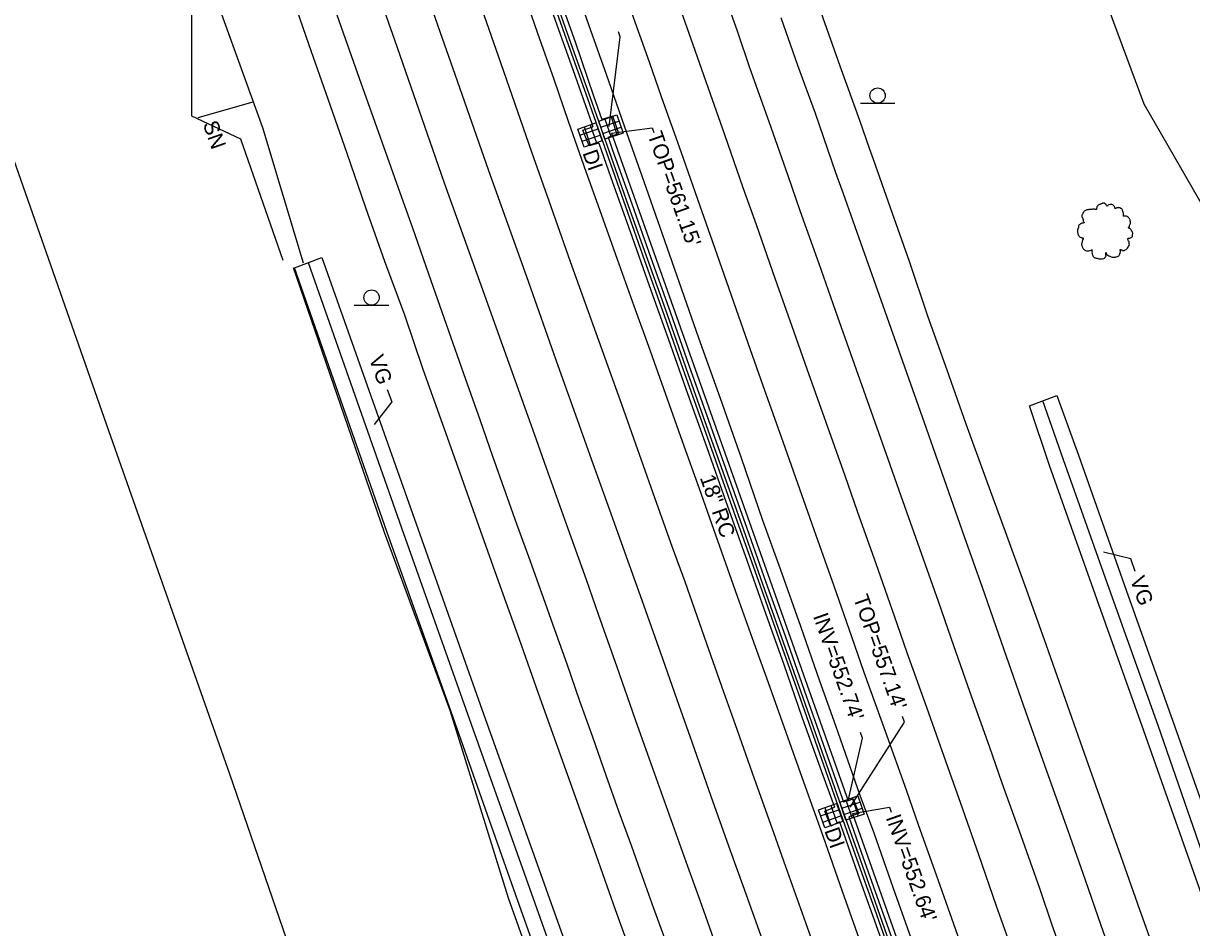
# Model space of a CAD drawing. Extents: x 2004847 to 2009016, y 1134161 to 1140101.
# Drawn here: x 2006254.5 to 2006560.3, y 1135553.1 to 1135789.7 of the extents above; entities that cross this region are included whole.
import ezdxf

# ---------------------------------------------------------------- set-up
doc = ezdxf.new("R2010")
doc.units = 0
for name, color, linetype in [('RD_EX_BldgApp', 7, 'Continuous'), ('RD_EX_Conc', 7, 'Continuous'), ('RD_EX_DR_Inlet', 7, 'Continuous'), ('RD_EX_DR_Inlet_txCode', 7, 'Continuous'), ('RD_EX_DR_Pipe', 7, 'Continuous'), ('RD_EX_DR_Pipe_txCode', 7, 'Continuous'), ('RD_EX_Fence_Other', 7, 'Continuous'), ('RD_EX_H2O', 7, 'Continuous'), ('RD_EX_Pavement_Markings', 7, 'Continuous'), ('RD_EX_Road', 7, 'Continuous'), ('RD_EX_VEG', 7, 'Continuous'), ('RD_Sketch3', 7, 'Continuous')]:
    doc.layers.add(name, color=color, linetype=linetype)

msp = doc.modelspace()

# ---------------------------------------------------------------- linework, layer by layer
at = {"layer": 'RD_EX_BldgApp'}
for p, q in [((2006300.22, 1135765.14), (2006314.65, 1135769.18)), ((2006473.61, 1135768.82), (2006482.61, 1135768.82)), ((2006341.13, 1135715.97), (2006350.13, 1135715.97))]:
    msp.add_line(p, q, dxfattribs=at)
for centre in [(2006478.13, 1135770.85), (2006345.65, 1135717.99)]:
    msp.add_circle(centre, 2, dxfattribs=at)
at = {"layer": 'RD_EX_Conc'}
for points in [[(2006392.11, 1135798.33), (2006397.11, 1135784.17), (2006402.14, 1135770.09), (2006407.12, 1135755.93), (2006412.1, 1135741.82), (2006417.12, 1135727.66), (2006422.15, 1135713.53), (2006427.15, 1135699.37), (2006432.18, 1135685.25), (2006437.21, 1135671.16), (2006442.26, 1135656.97), (2006447.27, 1135642.85), (2006452.24, 1135628.76), (2006457.32, 1135614.57), (2006462.28, 1135600.47), (2006467.3, 1135586.34), (2006472.28, 1135572.19), (2006477.28, 1135558.02), (2006482.29, 1135543.88)], [(2006392.86, 1135798.6), (2006397.85, 1135784.43), (2006402.84, 1135770.33), (2006407.84, 1135756.18), (2006412.83, 1135742.07), (2006417.87, 1135727.92), (2006422.91, 1135713.8), (2006427.9, 1135699.64), (2006432.94, 1135685.52), (2006437.97, 1135671.43), (2006443.01, 1135657.24), (2006448.02, 1135643.12), (2006452.99, 1135629.02), (2006458.04, 1135614.83), (2006463.01, 1135600.73), (2006468.01, 1135586.59), (2006473, 1135572.45), (2006477.99, 1135558.27), (2006482.97, 1135544.12)], [(2006436.35, 1135413.3), (2006417.94, 1135464.89), (2006400.96, 1135512.34), (2006383.39, 1135561.63), (2006366.51, 1135609.56), (2006349.65, 1135656.8), (2006325.5, 1135725.74), (2006332.66, 1135728.43)], [(2006332.66, 1135728.43), (2006357.31, 1135658.77), (2006374.1, 1135611.54), (2006390.85, 1135564.6), (2006408.48, 1135515.2), (2006425.52, 1135467.59), (2006443.5, 1135416.97)], [(2006600.47, 1135454.93), (2006587.08, 1135493.39), (2006571.52, 1135537.42), (2006560.4, 1135569.06), (2006547.79, 1135604.61), (2006535.59, 1135638.9), (2006523.16, 1135674.07), (2006517.87, 1135689.64), (2006525.07, 1135692.4)], [(2006525.07, 1135692.4), (2006530.73, 1135676.76), (2006543.2, 1135641.45), (2006555.41, 1135607.17), (2006567.53, 1135572.88), (2006578.72, 1135540.97), (2006594.32, 1135496.55), (2006607.95, 1135457.77)]]:
    msp.add_lwpolyline(points, dxfattribs=at)
at = {"layer": 'RD_EX_DR_Inlet'}
for p, q in [((2006408.34, 1135765.25), (2006409.97, 1135760.52)), ((2006400.21, 1135760.48), (2006404.94, 1135762.1)), ((2006401.27, 1135762.64), (2006402.89, 1135757.91)), ((2006402.88, 1135763.19), (2006404.5, 1135758.46)), ((2006405.68, 1135762.54), (2006410.41, 1135764.16)), ((2006406.23, 1135760.93), (2006410.96, 1135762.56)), ((2006406.74, 1135764.7), (2006408.36, 1135759.97)), ((2006400.76, 1135758.87), (2006405.49, 1135760.49)), ((2006465.88, 1135585.08), (2006467.5, 1135580.35)), ((2006468.77, 1135584.36), (2006473.5, 1135585.98)), ((2006469.82, 1135586.52), (2006471.45, 1135581.79)), ((2006471.43, 1135587.07), (2006473.05, 1135582.34)), ((2006463.21, 1135582.37), (2006467.94, 1135583.99)), ((2006463.76, 1135580.76), (2006468.49, 1135582.38)), ((2006464.27, 1135584.53), (2006465.89, 1135579.8)), ((2006469.32, 1135582.75), (2006474.05, 1135584.38))]:
    msp.add_line(p, q, dxfattribs=at)
for points in [[(2006406.75, 1135759.42), (2006405.13, 1135764.15), (2006409.86, 1135765.77), (2006411.48, 1135761.04)], [(2006401.28, 1135757.36), (2006399.66, 1135762.09), (2006404.39, 1135763.71), (2006406.01, 1135758.98)], [(2006464.28, 1135579.25), (2006462.66, 1135583.98), (2006467.39, 1135585.6), (2006469.01, 1135580.87)], [(2006469.84, 1135581.24), (2006468.22, 1135585.97), (2006472.95, 1135587.59), (2006474.57, 1135582.86)]]:
    msp.add_lwpolyline(points, close=True, dxfattribs=at)
at = {"layer": 'RD_EX_DR_Inlet_txCode'}
for points in [[(2006407.87, 1135762.73), (2006410.74, 1135786.23), (2006410.3, 1135787.48)], [(2006408.47, 1135760.97), (2006419.13, 1135762.42), (2006419.56, 1135761.2)], [(2006470.97, 1135584.65), (2006485.19, 1135606.92), (2006484.67, 1135608.38)], [(2006470.39, 1135586.27), (2006474.21, 1135602.67), (2006473.69, 1135604.15)], [(2006471.57, 1135582.98), (2006481.26, 1135584.69), (2006481.72, 1135583.38)]]:
    msp.add_lwpolyline(points, dxfattribs=at)
at = {"layer": 'RD_EX_DR_Pipe'}
for p, q in [((2006408.47, 1135760.97), (2006470.39, 1135586.27)), ((2006471.57, 1135582.98), (2006533.31, 1135408.78))]:
    msp.add_line(p, q, dxfattribs=at)
at = {"layer": 'RD_EX_Fence_Other'}
msp.add_lwpolyline([(2006384.62, 1135337.67), (2006376.54, 1135378.85), (2006371.85, 1135379.1), (2006362.74, 1135414.31), (2006335.41, 1135515.24), (2006308.54, 1135593.28), (2006276.86, 1135683.15), (2006242.33, 1135781.48), (2006182, 1135957.46), (2006150.07, 1136043.34)], dxfattribs=at)
at = {"layer": 'RD_EX_H2O'}
msp.add_lwpolyline([(2006169.58, 1136177.63), (2006207.33, 1136068.49), (2006240.4, 1135975.91), (2006259.05, 1135923.24), (2006279.18, 1135873.19), (2006283.21, 1135863.56), (2006290.81, 1135841.34), (2006301.16, 1135806.7), (2006317.11, 1135762.46), (2006327.77, 1135727.04)], dxfattribs=at)
at = {"layer": 'RD_EX_Pavement_Markings'}
for points in [[(2006333.84, 1135799.77), (2006338.19, 1135787.27), (2006342.42, 1135775.37), (2006346.47, 1135763.9), (2006349.72, 1135754.84), (2006352.6, 1135746.71), (2006356.35, 1135736.27), (2006360.54, 1135724.23), (2006364.08, 1135714.23), (2006366.94, 1135706.09), (2006370.25, 1135696.61), (2006373.96, 1135686.05), (2006377.32, 1135676.45), (2006380.74, 1135666.93), (2006383.62, 1135658.78), (2006386.7, 1135650.2), (2006390.12, 1135640.7), (2006393.56, 1135631.12), (2006396.77, 1135622.14), (2006400.13, 1135612.51), (2006403.52, 1135603.01), (2006407.02, 1135592.99), (2006410.42, 1135583.43), (2006413.69, 1135574.41), (2006416.4, 1135566.77), (2006419.49, 1135558.2), (2006422.93, 1135548.73)], [(2006436.48, 1135801.53), (2006441.44, 1135787.53), (2006444.61, 1135778.16), (2006449.61, 1135764.06), (2006454.61, 1135749.96), (2006457.81, 1135740.78), (2006462.7, 1135726.88), (2006467.6, 1135712.98), (2006470.99, 1135703.36), (2006475.91, 1135689.57), (2006480.83, 1135675.79), (2006484.19, 1135666.09), (2006489.08, 1135652.32), (2006493.97, 1135638.55), (2006497.27, 1135628.93), (2006502.28, 1135614.75), (2006507.3, 1135600.57), (2006510.66, 1135591.04), (2006515.58, 1135577.23), (2006520.49, 1135563.42), (2006523.75, 1135553.9), (2006528.8, 1135539.7)], [(2006359.78, 1135798.45), (2006362.98, 1135789.13), (2006368.06, 1135774.69), (2006373.14, 1135760.26), (2006376.28, 1135751.2), (2006381.23, 1135737.34), (2006386.18, 1135723.48), (2006389.45, 1135714.38), (2006394.44, 1135700.22), (2006399.44, 1135686.05), (2006402.8, 1135676.76), (2006407.95, 1135662.43), (2006413.1, 1135648.1), (2006416.39, 1135638.81), (2006421.25, 1135625.06), (2006426.1, 1135611.3), (2006429.47, 1135601.71), (2006434.49, 1135587.53), (2006439.51, 1135573.35), (2006442.84, 1135564.16), (2006447.9, 1135550.02)], [(2006385.83, 1135796.55), (2006389.06, 1135787.19), (2006393.36, 1135775.14), (2006397.16, 1135764.14), (2006401.74, 1135750.98), (2006405.3, 1135741.05), (2006409.94, 1135728.03), (2006414.32, 1135715.84), (2006418.19, 1135705.31), (2006422.12, 1135694.2), (2006427, 1135680.44), (2006431.4, 1135668.05), (2006436.75, 1135652.97), (2006441.39, 1135639.88), (2006445.3, 1135628.91), (2006449.48, 1135617.24), (2006454.09, 1135604.28), (2006458.7, 1135591.29), (2006463.81, 1135577.12), (2006468.86, 1135562.65), (2006474.14, 1135547.64)], [(2006399.18, 1135798.7), (2006402.97, 1135787.95), (2006407.08, 1135776.43), (2006412.4, 1135761.2), (2006416.91, 1135748.4), (2006420.47, 1135738.19), (2006421.73, 1135734.69), (2006431.28, 1135707.49), (2006436.9, 1135691.64), (2006442.38, 1135676.09), (2006448.03, 1135659.77), (2006452.61, 1135647.01), (2006457.96, 1135632), (2006462.9, 1135617.7), (2006467.11, 1135605.99), (2006473.5, 1135587.78), (2006477.1, 1135577.92), (2006482.18, 1135563.44), (2006488.67, 1135545.27)], [(2006425.05, 1135797.61), (2006429.77, 1135784.24), (2006433.19, 1135774.54), (2006438.01, 1135760.67), (2006442.84, 1135746.8), (2006446.3, 1135737.11), (2006451.25, 1135723.08), (2006456.2, 1135709.05), (2006459.57, 1135699.34), (2006464.55, 1135685.37), (2006469.54, 1135671.39), (2006472.78, 1135662.12), (2006477.63, 1135648.42), (2006482.48, 1135634.72), (2006485.82, 1135625.13), (2006490.93, 1135610.82), (2006496.03, 1135596.51), (2006499.8, 1135585.72), (2006504.5, 1135572.28), (2006509.19, 1135558.83), (2006512.64, 1135549.1)], [(2006348.42, 1135794.59), (2006351.62, 1135785.4), (2006356.6, 1135771.09), (2006361.59, 1135756.79), (2006364.65, 1135748.04), (2006369.9, 1135733.44), (2006375.14, 1135718.84), (2006378.31, 1135710.05), (2006383.26, 1135696.2), (2006388.22, 1135682.34), (2006391.38, 1135673.43), (2006396.6, 1135658.81), (2006401.82, 1135644.19), (2006405.01, 1135635.17), (2006409.86, 1135621.4), (2006414.7, 1135607.63), (2006417.93, 1135598.51), (2006423.12, 1135583.86), (2006428.32, 1135569.22), (2006431.58, 1135560.31), (2006436.67, 1135546.05)], [(2006374.42, 1135793.72), (2006379.49, 1135779.21), (2006384.55, 1135764.7), (2006387.48, 1135756.12), (2006392.55, 1135741.78), (2006397.63, 1135727.43), (2006400.79, 1135718.72), (2006405.95, 1135704.41), (2006411.11, 1135690.09), (2006414.24, 1135681.21), (2006419.3, 1135666.93), (2006424.35, 1135652.64), (2006427.62, 1135643.69), (2006432.7, 1135629.25), (2006437.79, 1135614.81), (2006440.81, 1135606.26), (2006445.85, 1135592.15), (2006450.89, 1135578.04), (2006453.99, 1135569.13), (2006459.25, 1135554.44), (2006464.51, 1135539.76)], [(2006413.27, 1135793.79), (2006418.33, 1135779.67), (2006421.56, 1135770.38), (2006426.59, 1135756.17), (2006431.63, 1135741.95), (2006434.79, 1135732.83), (2006439.79, 1135718.63), (2006444.79, 1135704.44), (2006448.02, 1135695.26), (2006453.38, 1135680.1), (2006458.75, 1135664.94), (2006461.93, 1135655.8), (2006466.63, 1135642.54), (2006471.32, 1135629.28), (2006474.55, 1135619.97), (2006480.09, 1135604.57), (2006485.62, 1135589.17), (2006488.85, 1135579.81), (2006493.43, 1135566.96), (2006498, 1135554.11), (2006501.23, 1135544.93)], [(2006563.46, 1135478.38), (2006558.21, 1135492.99), (2006547.48, 1135523.25), (2006542.23, 1135537.89), (2006536.68, 1135553.71), (2006532.51, 1135565.52), (2006528, 1135578.44), (2006522.45, 1135594.03), (2006516.94, 1135609.58), (2006511.25, 1135625.8), (2006505.57, 1135642.09), (2006500.86, 1135655.42), (2006490.43, 1135685.17), (2006479.6, 1135715.86), (2006474.25, 1135730.81), (2006469.24, 1135745.14), (2006467.22, 1135750.66), (2006466.18, 1135753.7), (2006461.84, 1135766.15), (2006457.26, 1135778.74), (2006452.86, 1135791.22)]]:
    msp.add_lwpolyline(points, dxfattribs=at)
at = {"layer": 'RD_EX_Road'}
for points in [[(2006344.78, 1135937.35), (2006348.35, 1135927.18), (2006353.37, 1135913.03), (2006358.38, 1135898.92), (2006363.42, 1135884.76), (2006368.4, 1135870.63), (2006373.39, 1135856.5), (2006378.43, 1135842.38), (2006383.43, 1135828.23), (2006388.51, 1135814.12), (2006393.91, 1135799.08), (2006398.91, 1135784.92), (2006403.76, 1135770.76), (2006405.94, 1135764.55)], [(2006342.5, 1135935.43), (2006342.62, 1135935.08), (2006347.62, 1135920.94), (2006352.64, 1135906.78), (2006357.59, 1135892.65), (2006362.64, 1135878.5), (2006367.6, 1135864.37), (2006372.63, 1135850.2), (2006377.56, 1135836.08), (2006382.68, 1135821.94), (2006387.99, 1135806.9), (2006393.28, 1135791.77), (2006398.31, 1135777.7), (2006403.3, 1135763.51), (2006403.59, 1135762.69)], [(2006324.36, 1135798.33), (2006329.27, 1135784.11), (2006334.23, 1135769.98), (2006339.15, 1135755.77), (2006344.06, 1135741.59), (2006349.05, 1135727.55), (2006354.29, 1135713.45), (2006359.1, 1135699.29), (2006364.13, 1135685.13), (2006369.19, 1135670.95), (2006374.15, 1135656.84), (2006379.23, 1135642.67), (2006384.3, 1135628.57), (2006389.23, 1135614.5), (2006394.33, 1135600.33), (2006399.35, 1135586.2), (2006404.45, 1135572.04), (2006409.39, 1135557.9), (2006414.48, 1135543.91)], [(2006463.24, 1135792.68), (2006468.28, 1135778.65), (2006473.36, 1135764.4), (2006475.91, 1135757.1), (2006476.96, 1135754.24), (2006481.41, 1135741.54), (2006486.4, 1135727.48), (2006491.22, 1135713.23), (2006496.25, 1135699.1), (2006501.21, 1135684.92), (2006506.4, 1135670.85), (2006511.55, 1135656.8), (2006516.7, 1135642.67), (2006521.7, 1135628.54), (2006526.73, 1135614.41), (2006531.66, 1135600.29), (2006536.68, 1135586.18), (2006541.69, 1135571.97), (2006546.69, 1135557.87), (2006551.73, 1135543.73), (2006556.58, 1135529.61), (2006561.82, 1135515.52)], [(2006407.55, 1135759.98), (2006410.41, 1135760.93), (2006408.8, 1135765.46), (2006405.94, 1135764.55)], [(2006405.13, 1135758.39), (2006402.59, 1135757.72), (2006401, 1135761.81), (2006403.59, 1135762.69)], [(2006407.55, 1135759.98), (2006408.73, 1135756.6), (2006413.76, 1135742.49), (2006418.79, 1135728.35), (2006423.81, 1135714.22), (2006428.8, 1135700.06), (2006433.84, 1135685.94), (2006438.84, 1135671.83), (2006443.87, 1135657.65), (2006448.89, 1135643.53), (2006453.93, 1135629.45), (2006458.91, 1135615.25), (2006463.92, 1135601.15), (2006468.89, 1135587), (2006469.21, 1135586.08)], [(2006405.13, 1135758.39), (2006408.28, 1135749.42), (2006413.32, 1135735.29), (2006418.35, 1135721.17), (2006423.35, 1135707.01), (2006428.38, 1135692.88), (2006433.42, 1135678.76), (2006438.41, 1135664.62), (2006443.42, 1135650.48), (2006448.47, 1135636.37), (2006453.47, 1135622.24), (2006458.4, 1135608.06), (2006463.48, 1135593.95), (2006466.8, 1135584.62)], [(2006422.1, 1135466.23), (2006404.75, 1135513.86), (2006387.1, 1135563.35), (2006370.46, 1135610.18), (2006353.57, 1135657.68), (2006329.14, 1135727.07)], [(2006604.11, 1135456.42), (2006590.44, 1135495.09), (2006575, 1135539.06), (2006563.84, 1135570.53), (2006551.55, 1135606.01), (2006539.22, 1135640.63), (2006526.83, 1135675.57), (2006521.42, 1135690.96)], [(2006469.21, 1135586.08), (2006470.48, 1135586.41), (2006471.77, 1135586.81), (2006473.19, 1135583.03), (2006470.6, 1135582.12)], [(2006468.16, 1135580.81), (2006465.86, 1135579.72), (2006464.28, 1135583.62), (2006466.8, 1135584.62)], [(2006470.6, 1135582.12), (2006473.84, 1135572.84), (2006478.9, 1135558.7), (2006483.91, 1135544.56), (2006489, 1135530.47), (2006493.99, 1135516.34), (2006498.97, 1135502.2), (2006503.91, 1135488.02), (2006508.91, 1135473.89), (2006513.91, 1135459.72), (2006518.91, 1135445.63), (2006523.93, 1135431.48), (2006528.85, 1135417.33), (2006531.84, 1135408.86)], [(2006468.16, 1135580.81), (2006468.5, 1135579.85), (2006473.5, 1135565.65), (2006478.5, 1135551.53), (2006483.54, 1135537.44), (2006488.58, 1135523.31), (2006493.53, 1135509.17), (2006498.59, 1135495), (2006503.53, 1135480.84), (2006508.53, 1135466.69), (2006513.5, 1135452.59), (2006518.52, 1135438.43), (2006523.5, 1135424.29), (2006528.49, 1135410.15), (2006529.54, 1135407.2)]]:
    msp.add_lwpolyline(points, dxfattribs=at)
at = {"layer": 'RD_EX_VEG'}
for points in [[(2006329.42, 1136220.78), (2006352.55, 1136212.1), (2006402.65, 1136111.04), (2006430.53, 1136031.48), (2006451.57, 1135942.9), (2006478.35, 1135898.12), (2006513.78, 1135860.32), (2006547.83, 1135768.67), (2006577.61, 1135717.06), (2006602.57, 1135668.11), (2006642.32, 1135585.7)], [(2006322.5, 1135727.67), (2006311.4, 1135759.47), (2006298.58, 1135765.44), (2006298.64, 1135791.57), (2006297.71, 1135804.25), (2006283.46, 1135839.35), (2006274.08, 1135862.69), (2006250.13, 1135919.86), (2006228.17, 1135978.51), (2006200.66, 1136064.46), (2006167.02, 1136165.56)], [(2006416.95, 1135464.66), (2006399.17, 1135511.37), (2006381.47, 1135560.87), (2006366.23, 1135609.97), (2006349.01, 1135656.54), (2006325.23, 1135725.74)]]:
    msp.add_lwpolyline(points, dxfattribs=at)
for points in [[(2006537.5, 1135742.66), (2006537.2, 1135742.69), (2006536.88, 1135742.59), (2006536.63, 1135742.49), (2006536.4, 1135742.41), (2006536.18, 1135742.31), (2006535.88, 1135742.14), (2006535.66, 1135741.94), (2006535.53, 1135741.69), (2006535.48, 1135741.46), (2006535.43, 1135741.19), (2006535.43, 1135741.01), (2006535.31, 1135740.99), (2006535.16, 1135741.01), (2006534.91, 1135741.09), (2006534.66, 1135741.09), (2006534.41, 1135741.09), (2006534.06, 1135741.06), (2006533.71, 1135741.06), (2006533.43, 1135741.01), (2006533.11, 1135740.96), (2006532.73, 1135740.84), (2006532.38, 1135740.71), (2006532.08, 1135740.46), (2006531.83, 1135739.99), (2006531.71, 1135739.64), (2006531.56, 1135739.39), (2006531.71, 1135738.94), (2006531.88, 1135738.59), (2006531.91, 1135738.39), (2006531.98, 1135737.96), (2006532.08, 1135737.74), (2006532.21, 1135737.54), (2006532.13, 1135737.51), (2006531.76, 1135737.46), (2006531.46, 1135737.36), (2006531.03, 1135737.14), (2006530.81, 1135736.91), (2006530.71, 1135736.59), (2006530.68, 1135736.24), (2006530.58, 1135736.04), (2006530.51, 1135735.76), (2006530.48, 1135735.69), (2006530.43, 1135735.36), (2006530.53, 1135734.91), (2006530.56, 1135734.56), (2006530.68, 1135734.34), (2006530.83, 1135734.16), (2006531.01, 1135733.91), (2006531.41, 1135733.69), (2006531.73, 1135733.59), (2006531.93, 1135733.56), (2006531.76, 1135733.06), (2006531.71, 1135732.72), (2006531.58, 1135732.32), (2006531.58, 1135732.24), (2006531.53, 1135731.77), (2006531.68, 1135731.44), (2006531.76, 1135731.07), (2006531.93, 1135730.84), (2006532.21, 1135730.54), (2006532.53, 1135730.32), (2006533.03, 1135730.19), (2006533.43, 1135730.22), (2006534.01, 1135730.39), (2006534.26, 1135730.47), (2006534.23, 1135730.29), (2006534.26, 1135729.92), (2006534.26, 1135729.49), (2006534.41, 1135729.17), (2006534.51, 1135728.89), (2006534.66, 1135728.64), (2006534.98, 1135728.42), (2006535.38, 1135728.34), (2006535.81, 1135728.19), (2006536.25, 1135728.12), (2006536.75, 1135728.09), (2006537.35, 1135728.24), (2006537.63, 1135728.37), (2006537.73, 1135728.54), (2006537.93, 1135728.92), (2006537.88, 1135729.14), (2006537.9, 1135729.74), (2006538, 1135729.57), (2006538.18, 1135729.22), (2006538.68, 1135728.92), (2006539.08, 1135728.74), (2006539.55, 1135728.59), (2006539.85, 1135728.52), (2006540.33, 1135728.59), (2006540.7, 1135728.67), (2006541.08, 1135728.79), (2006541.38, 1135729.07), (2006541.55, 1135729.34), (2006541.6, 1135729.62), (2006541.68, 1135729.99), (2006541.73, 1135730.17)], [(2006541.73, 1135730.17), (2006541.65, 1135730.34), (2006541.6, 1135730.59), (2006541.68, 1135730.57), (2006541.85, 1135730.52), (2006542.13, 1135730.39), (2006542.35, 1135730.32), (2006542.68, 1135730.34), (2006542.95, 1135730.44), (2006543.4, 1135730.72), (2006543.68, 1135731.19), (2006543.95, 1135731.59), (2006544.03, 1135731.92), (2006543.98, 1135732.14), (2006543.95, 1135732.64), (2006543.75, 1135732.89), (2006543.7, 1135733.01), (2006543.6, 1135733.41), (2006543.68, 1135733.46), (2006543.95, 1135733.51), (2006544.33, 1135733.64), (2006544.6, 1135733.76), (2006544.83, 1135733.94), (2006544.9, 1135734.16), (2006544.88, 1135734.56), (2006544.93, 1135734.96), (2006544.85, 1135735.11), (2006544.75, 1135735.26), (2006544.68, 1135735.46), (2006544.53, 1135735.61), (2006544.43, 1135735.76), (2006544.33, 1135735.86), (2006544.2, 1135736.01), (2006544.03, 1135736.14), (2006543.88, 1135736.19), (2006543.83, 1135736.34), (2006543.98, 1135736.54), (2006544.03, 1135736.64), (2006544.05, 1135736.86), (2006544.28, 1135737.21), (2006544.33, 1135737.61), (2006544.28, 1135738.04), (2006544.23, 1135738.31), (2006544.08, 1135738.59), (2006543.88, 1135738.84), (2006543.75, 1135739.01), (2006543.58, 1135739.14), (2006543.25, 1135739.26), (2006543, 1135739.31), (2006542.65, 1135739.31), (2006542.45, 1135739.36), (2006542.48, 1135739.41), (2006542.48, 1135739.56), (2006542.48, 1135739.84), (2006542.4, 1135740.29), (2006542.25, 1135740.79), (2006542.25, 1135740.81), (2006542.15, 1135741.06), (2006541.93, 1135741.26), (2006541.75, 1135741.36), (2006541.55, 1135741.49), (2006541.3, 1135741.51), (2006541, 1135741.51), (2006540.73, 1135741.46), (2006540.53, 1135741.36), (2006540.35, 1135741.24), (2006540.28, 1135741.39), (2006540.18, 1135741.69), (2006540.13, 1135741.84), (2006539.98, 1135742.01), (2006539.75, 1135742.21), (2006539.3, 1135742.34), (2006538.68, 1135742.26), (2006538.38, 1135742.06), (2006538.23, 1135741.89), (2006538.18, 1135742.01), (2006537.98, 1135742.21), (2006537.88, 1135742.39), (2006537.7, 1135742.51), (2006537.55, 1135742.61), (2006537.45, 1135742.66)]]:
    msp.add_spline(points, degree=3, dxfattribs=at)
at = {"layer": 'RD_Sketch3'}
for points in [[(2006349.78, 1135693.95), (2006350.93, 1135690.71), (2006346.31, 1135684.75)], [(2006545.57, 1135646.33), (2006544.39, 1135649.67), (2006537.29, 1135651.38)]]:
    msp.add_lwpolyline(points, dxfattribs=at)

# ---------------------------------------------------------------- texts
at = {"layer": 'RD_EX_DR_Inlet_txCode'}
for s, p in [("TOP=561.15'", (2006417.82, 1135760.61)), ('DI', (2006400.82, 1135755.85)), ("TOP=557.14'", (2006471.7, 1135639.43)), ("INV=552.74'", (2006461.17, 1135634.64)), ("INV=552.64'", (2006480.23, 1135581.94)), ('DI', (2006464.14, 1135578.53))]:
    msp.add_text(s, height=4, rotation=289.4494, dxfattribs=at).set_placement(p)
at = {"layer": 'RD_EX_DR_Pipe_txCode'}
msp.add_text('18" RC', height=4, rotation=289.4494, dxfattribs=at).set_placement((2006431.55, 1135670.88))
at = {"layer": 'RD_Sketch3'}
for s, p in [('SN', (2006301.42, 1135763.44)), ('VG', (2006344.9, 1135702.12)), ('VG', (2006544.15, 1135644.27))]:
    msp.add_text(s, height=4, rotation=289.4494, dxfattribs=at).set_placement(p)

doc.saveas('drawing.dxf')
